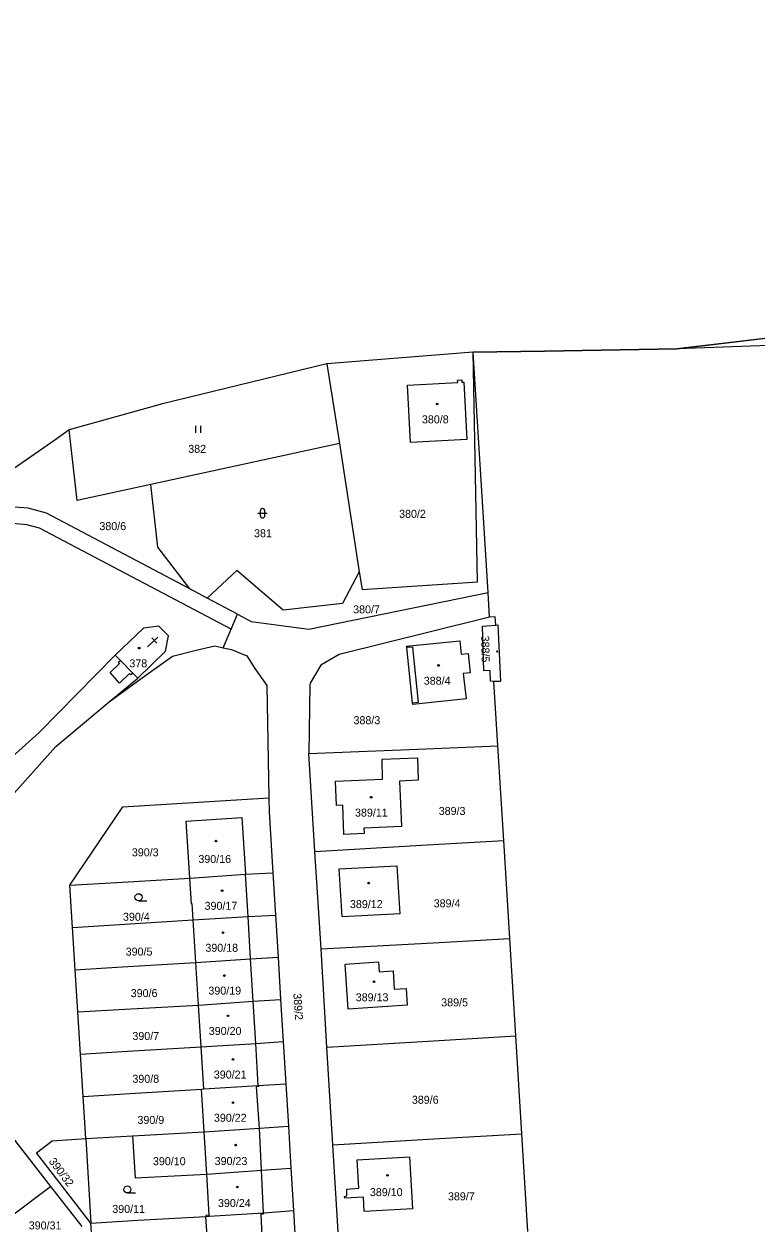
# Model space of a CAD drawing. Extents: x -757266 to -753360, y -1162585 to -1157740.
# Drawn here: x -754055.2 to -753899.7, y -1160683.4 to -1160428.4 of the extents above; entities that cross this region are included whole.
import ezdxf

# ---------------------------------------------------------------- set-up
doc = ezdxf.new("R2010")
doc.units = 0
for name, color, linetype in [('Hranice kat_území', 7, 'Continuous'), ('Hranice parcel', 7, 'Continuous'), ('Parcelní čísla', 7, 'Continuous'), ('Vnitřní kresba', 7, 'Continuous'), ('Značky budov', 7, 'Continuous'), ('Značky kultur', 7, 'Continuous')]:
    doc.layers.add(name, color=color, linetype=linetype)

msp = doc.modelspace()

# ---------------------------------------------------------------- linework, layer by layer
at = {"layer": 'Hranice kat_území'}
msp.add_lwpolyline([(-753858.85, -1160490.62), (-753916.49, -1160497.41), (-753944.59, -1160497.9), (-753959.8, -1160498.16), (-753990.85, -1160500.64), (-754025.82, -1160509.09), (-754045.65, -1160514.67), (-754048.7, -1160516.81), (-754058.16, -1160523.46), (-754140, -1160579.12), (-754153.45, -1160582.24), (-754153.36, -1160564.72), (-754153.2, -1160534.83), (-754153.13, -1160522.2), (-754155.03, -1160452.51), (-754156.24, -1160441.34), (-754159.03, -1160441.02), (-754163.79, -1160440.49), (-754229.36, -1160433.1), (-754241, -1160431.74), (-754249.72, -1160430.72), (-754269.59, -1160428.41)], dxfattribs=at)
at = {"layer": 'Hranice parcel'}
for p, q in [((-753916.49, -1160497.41), (-753858.85, -1160490.62)), ((-753959.8, -1160498.16), (-753990.85, -1160500.64)), ((-753959.8, -1160498.16), (-753944.59, -1160497.9)), ((-753956.61, -1160549.21), (-753959.8, -1160498.16)), ((-753944.59, -1160497.9), (-753916.49, -1160497.41)), ((-753990.85, -1160500.64), (-754025.82, -1160509.09)), ((-753990.85, -1160500.64), (-753988.21, -1160517.58)), ((-754025.82, -1160509.09), (-754045.65, -1160514.67)), ((-754048.7, -1160516.81), (-754058.16, -1160523.46)), ((-754045.65, -1160514.67), (-754048.7, -1160516.81)), ((-753988.21, -1160517.58), (-754028.28, -1160526.24)), ((-753988.21, -1160517.58), (-753983.98, -1160544.85)), ((-754016.29, -1160550.42), (-754020.01, -1160548.45)), ((-753956.28, -1160554.47), (-753956.61, -1160549.21)), ((-754009.84, -1160553.83), (-754016.29, -1160550.42)), ((-754011.2, -1160557.03), (-754009.84, -1160553.83)), ((-754012.93, -1160560.97), (-754011.2, -1160557.03)), ((-754037.11, -1160572.42), (-754031.06, -1160567.43)), ((-753954.52, -1160581.78), (-753955.4, -1160568.1)), ((-753993.44, -1160604.23), (-753994.73, -1160583.44)), ((-753953.28, -1160601.92), (-753954.52, -1160581.78)), ((-753951.99, -1160622.73), (-753953.28, -1160601.92)), ((-753992.1, -1160624.94), (-753993.44, -1160604.23)), ((-754008.18, -1160609.09), (-754002.33, -1160608.78)), ((-754002.33, -1160608.78), (-754001.79, -1160617.75)), ((-754044.92, -1160620.41), (-754045.48, -1160611.44)), ((-754020.02, -1160609.93), (-754008.18, -1160609.09)), ((-754018.7, -1160627.81), (-754019.27, -1160618.75)), ((-754001.79, -1160617.75), (-754001.24, -1160626.72)), ((-754044.36, -1160629.38), (-754044.92, -1160620.41)), ((-753950.71, -1160643.44), (-753951.99, -1160622.73)), ((-754001.24, -1160626.72), (-754000.7, -1160635.69)), ((-753990.87, -1160645.8), (-753992.1, -1160624.94)), ((-754043.8, -1160638.35), (-754044.36, -1160629.38)), ((-754018.13, -1160636.87), (-754018.7, -1160627.81)), ((-754017.57, -1160645.73), (-754018.13, -1160636.87)), ((-754000.7, -1160635.69), (-754000.15, -1160644.66)), ((-754043.24, -1160647.32), (-754043.8, -1160638.35)), ((-754000.15, -1160644.66), (-753999.6, -1160653.63)), ((-753949.43, -1160664.22), (-753950.71, -1160643.44)), ((-754017.01, -1160654.71), (-754017.57, -1160645.73)), ((-753989.58, -1160666.58), (-753990.87, -1160645.8)), ((-754042.68, -1160656.29), (-754043.24, -1160647.32)), ((-754017.5, -1160654.74), (-754017.01, -1160654.71)), ((-754016.97, -1160663.84), (-754017.5, -1160654.74)), ((-753999.6, -1160653.63), (-753999.06, -1160662.59)), ((-754042.12, -1160665.26), (-754042.68, -1160656.29)), ((-754061.47, -1160660.2), (-754049.61, -1160675.43)), ((-754042.12, -1160665.26), (-754032.15, -1160664.64)), ((-754032.15, -1160664.64), (-754016.97, -1160663.84)), ((-754016.4, -1160672.83), (-754016.97, -1160663.84)), ((-753999.06, -1160662.59), (-753998.51, -1160671.56)), ((-753948.14, -1160684.98), (-753949.43, -1160664.22)), ((-754042.12, -1160665.26), (-754041, -1160683.2)), ((-753988.3, -1160687.37), (-753989.58, -1160666.58)), ((-753998.51, -1160671.56), (-753997.97, -1160680.53)), ((-754057.6, -1160681.48), (-754049.61, -1160675.43)), ((-754049.61, -1160675.43), (-754042.98, -1160683.93)), ((-754016.56, -1160681.8), (-754015.86, -1160681.76)), ((-754015.98, -1160690.78), (-754016.56, -1160681.8)), ((-753997.97, -1160680.53), (-753997.42, -1160689.5)), ((-754040.44, -1160692.17), (-754041, -1160683.2))]:
    msp.add_line(p, q, dxfattribs=at)
for points in [[(-753834.87, -1160491.64), (-753867.5, -1160495.69), (-753916.49, -1160497.41)], [(-753983.98, -1160544.85), (-753983.4, -1160548.61), (-753958.87, -1160546.97), (-753959.8, -1160498.16)], [(-753961.76, -1160504.51), (-753961.14, -1160516.72), (-753973.11, -1160517.33), (-753973.74, -1160505.13), (-753963.06, -1160504.57), (-753963.08, -1160504.11), (-753962.18, -1160504.05), (-753962.16, -1160504.53), (-753961.76, -1160504.51)], [(-754028.28, -1160526.24), (-754043.97, -1160529.63), (-754045.65, -1160514.67)], [(-754020.01, -1160548.45), (-754026.81, -1160539.55), (-754028.28, -1160526.24)], [(-754020.01, -1160548.45), (-754050.46, -1160532.34), (-754054.33, -1160531.32), (-754058.16, -1160531.04), (-754061.97, -1160531.7), (-754065.72, -1160532.91), (-754140, -1160579.12)], [(-754011.2, -1160557.03), (-754051.93, -1160535.51), (-754054.67, -1160534.83), (-754057.59, -1160534.53), (-754061.45, -1160535.16), (-754065.1, -1160536.32), (-754076.83, -1160543.65), (-754076.28, -1160544.45)], [(-753983.98, -1160544.85), (-753987.56, -1160551.52), (-754000.17, -1160552.98), (-754009.98, -1160544.53), (-754016.29, -1160550.42)], [(-754009.84, -1160553.83), (-754006.96, -1160555.35), (-753999.55, -1160556.4), (-753994.69, -1160556.99), (-753956.61, -1160549.21)], [(-753956.28, -1160554.47), (-753958.32, -1160554.98), (-753988.28, -1160562.38), (-753992.16, -1160564.64), (-753994.44, -1160568.47), (-753994.49, -1160568.83), (-753994.73, -1160583.44)], [(-753954.97, -1160556.13), (-753955.08, -1160554.39), (-753956.28, -1160554.47)], [(-754031.06, -1160567.43), (-754025.15, -1160561.67), (-754024.52, -1160558.45), (-754026.55, -1160556.38), (-754029.86, -1160556.8), (-754035.83, -1160562.52)], [(-753955.4, -1160568.1), (-753956.12, -1160568.09), (-753956.2, -1160565.8), (-753957.5, -1160565.84), (-753957.81, -1160556.37), (-753954.97, -1160556.13)], [(-753954.97, -1160556.13), (-753954.52, -1160556.09), (-753954, -1160568.12), (-753955.4, -1160568.1)], [(-753961.3, -1160571.79), (-753972.62, -1160572.99), (-753972.66, -1160572.75), (-753973.91, -1160560.92), (-753973.94, -1160560.63), (-753962.62, -1160559.45), (-753962.31, -1160562.35), (-753960.87, -1160562.21), (-753960.41, -1160566.25), (-753961.87, -1160566.4), (-753961.3, -1160571.79)], [(-754035.83, -1160562.52), (-754052.03, -1160578.94), (-754092.27, -1160615.14)], [(-754037.11, -1160572.42), (-754030.62, -1160567.67), (-754023.68, -1160562.73), (-754018.63, -1160561.48), (-754014.7, -1160560.58), (-754012.93, -1160560.97)], [(-754031.06, -1160567.43), (-754032.15, -1160566.31), (-754032.56, -1160566.7), (-754032.82, -1160566.44), (-754034.93, -1160568.45), (-754036.95, -1160566.24), (-754034.91, -1160564.27), (-754035.15, -1160564.03), (-754034.75, -1160563.65), (-754035.83, -1160562.52)], [(-754012.93, -1160560.97), (-754011.16, -1160561.36), (-754007.89, -1160562.67), (-754006.17, -1160565.35), (-754003.66, -1160568.98), (-754003.18, -1160592.83)], [(-754088.13, -1160626.27), (-754048.44, -1160581.96), (-754037.11, -1160572.42)], [(-753994.73, -1160583.44), (-753969.87, -1160582.43), (-753954.52, -1160581.78)], [(-753988.8, -1160594.5), (-753989.02, -1160589.28), (-753979.02, -1160588.87), (-753979.14, -1160584.6), (-753971.6, -1160584.38), (-753971.47, -1160589.12), (-753975.45, -1160589.29), (-753975.03, -1160598.91), (-753983.03, -1160599.26), (-753982.97, -1160600.45), (-753987.26, -1160600.64), (-753987.45, -1160594.38), (-753988.8, -1160594.5)], [(-754045.48, -1160611.44), (-754034.25, -1160594.73), (-754003.18, -1160592.83)], [(-754003.18, -1160592.83), (-754003.12, -1160595.83), (-754002.33, -1160608.78)], [(-754020.02, -1160609.93), (-754020.78, -1160597.81), (-754008.93, -1160597), (-754008.18, -1160609.09)], [(-753993.44, -1160604.23), (-753969.59, -1160602.86), (-753953.28, -1160601.92)], [(-753988.25, -1160607.94), (-753976, -1160607.29), (-753975.39, -1160617.49), (-753987.59, -1160618.11), (-753988.25, -1160607.94)], [(-754045.48, -1160611.44), (-754035.51, -1160610.82), (-754020.02, -1160609.93)], [(-754019.27, -1160618.75), (-754019.48, -1160615.39), (-754019.67, -1160615.4), (-754020.02, -1160609.93)], [(-754044.92, -1160620.41), (-754034.95, -1160619.79), (-754019.27, -1160618.75)], [(-754019.27, -1160618.75), (-754007.63, -1160618.04), (-754001.79, -1160617.75)], [(-753992.1, -1160624.94), (-753968.3, -1160623.63), (-753951.99, -1160622.73)], [(-754018.7, -1160627.81), (-754007.09, -1160627.03), (-754001.24, -1160626.72)], [(-754044.36, -1160629.38), (-754034.39, -1160628.76), (-754018.7, -1160627.81)], [(-753979.79, -1160629.82), (-753976.81, -1160629.63), (-753976.57, -1160633.53), (-753974.05, -1160633.37), (-753973.82, -1160636.93), (-753986.38, -1160637.75), (-753986.99, -1160628.17), (-753979.92, -1160627.72), (-753979.79, -1160629.82)], [(-754043.8, -1160638.35), (-754033.83, -1160637.73), (-754018.13, -1160636.87)], [(-754018.13, -1160636.87), (-754006.53, -1160636.06), (-754000.7, -1160635.69)], [(-754017.57, -1160645.73), (-754005.99, -1160645.02), (-754000.15, -1160644.66)], [(-753990.87, -1160645.8), (-753967.01, -1160644.4), (-753950.71, -1160643.44)], [(-754043.24, -1160647.32), (-754033.27, -1160646.7), (-754017.57, -1160645.73)], [(-754042.68, -1160656.29), (-754032.71, -1160655.67), (-754017.5, -1160654.74)], [(-754017.01, -1160654.71), (-754005.44, -1160653.97), (-753999.6, -1160653.63)], [(-754032.15, -1160664.64), (-754031.59, -1160673.61), (-754016.4, -1160672.83)], [(-754016.97, -1160663.84), (-754005.18, -1160663.06), (-753999.06, -1160662.59)], [(-753989.58, -1160666.58), (-753965.73, -1160665.18), (-753949.43, -1160664.22)], [(-754041, -1160683.2), (-754052.61, -1160668.31), (-754049.26, -1160665.7), (-754042.12, -1160665.26)], [(-753973.29, -1160669.12), (-753972.65, -1160680.19), (-753982.91, -1160680.74), (-753983.07, -1160677.7), (-753987.08, -1160677.94), (-753987.11, -1160677.53), (-753986.6, -1160677.45), (-753986.66, -1160675.98), (-753984.11, -1160675.82), (-753984.45, -1160669.77), (-753973.29, -1160669.12)], [(-754016.4, -1160672.83), (-754004.74, -1160671.98), (-753998.51, -1160671.56)], [(-754015.86, -1160681.76), (-754015.87, -1160681.56), (-754016.4, -1160672.83)], [(-754041, -1160683.2), (-754031.03, -1160682.58), (-754016.56, -1160681.8)], [(-754015.86, -1160681.76), (-754004.34, -1160681.03), (-753997.97, -1160680.53)]]:
    msp.add_lwpolyline(points, dxfattribs=at)
at = {"layer": 'Vnitřní kresba'}
for p, q in [((-753972.69, -1160560.8), (-753973.91, -1160560.92)), ((-753972.69, -1160560.8), (-753971.44, -1160572.62)), ((-754034.75, -1160563.65), (-754032.15, -1160566.31)), ((-753971.44, -1160572.62), (-753972.66, -1160572.75)), ((-754007.63, -1160618.04), (-754008.18, -1160609.09)), ((-754007.09, -1160627.03), (-754007.63, -1160618.04)), ((-754006.53, -1160636.06), (-754007.09, -1160627.03)), ((-754005.99, -1160645.02), (-754006.53, -1160636.06)), ((-754005.44, -1160653.97), (-754005.99, -1160645.02)), ((-754005.43, -1160654.17), (-754005.83, -1160654.23)), ((-754005.18, -1160663.06), (-754005.83, -1160654.23)), ((-754005.44, -1160653.97), (-754005.43, -1160654.17)), ((-754004.74, -1160671.98), (-754005.18, -1160663.06)), ((-754004.34, -1160681.03), (-754004.74, -1160671.98)), ((-754015.87, -1160681.56), (-754016.57, -1160681.6)), ((-754016.57, -1160681.6), (-754016.56, -1160681.8)), ((-754004.83, -1160681.25), (-754004.33, -1160681.23)), ((-754004.4, -1160690), (-754004.83, -1160681.25)), ((-754004.34, -1160681.03), (-754004.33, -1160681.23))]:
    msp.add_line(p, q, dxfattribs=at)
at = {"layer": 'Značky budov'}
for p, q in [((-754026.796, -1160558.714), (-754028.99, -1160560.76)), ((-754028.04, -1160558.848), (-754027.016, -1160559.946))]:
    msp.add_line(p, q, dxfattribs=at)
for centre, radius in [((-753967.4168, -1160509.1592), 0.175), ((-754030.7568, -1160561.0392), 0.175), ((-753954.6746, -1160561.7494), 0.1173), ((-753967.1368, -1160564.7092), 0.175), ((-753981.4468, -1160592.7192), 0.175), ((-754014.4268, -1160602.0492), 0.175), ((-753981.9768, -1160610.9692), 0.175), ((-754013.1268, -1160612.5792), 0.175), ((-754012.9468, -1160621.4992), 0.175), ((-754012.6468, -1160630.6092), 0.175), ((-753980.8468, -1160631.9392), 0.175), ((-754011.8768, -1160639.1692), 0.175), ((-754010.8068, -1160648.4392), 0.175), ((-754010.8068, -1160657.6092), 0.175), ((-754010.2668, -1160666.6392), 0.175), ((-753977.9868, -1160673.0592), 0.175), ((-754009.9168, -1160675.5592), 0.175)]:
    msp.add_circle(centre, radius, dxfattribs=at)
at = {"layer": 'Značky kultur'}
for p, q in [((-754018.691, -1160515.27), (-754018.691, -1160513.77)), ((-754017.69, -1160515.27), (-754017.69, -1160513.77)), ((-754005.551, -1160532.381), (-754003.549, -1160532.381)), ((-754005.051, -1160531.881), (-754005.051, -1160532.882)), ((-754004.049, -1160532.882), (-754004.049, -1160531.881)), ((-754030.903, -1160614.72), (-754029.153, -1160614.72)), ((-754033.263, -1160676.81), (-754031.513, -1160676.81))]:
    msp.add_line(p, q, dxfattribs=at)
for centre in [(-754030.9029, -1160613.9698), (-754033.2629, -1160676.0598)]:
    msp.add_circle(centre, 0.75, dxfattribs=at)
for centre, start, end in [((-754004.55, -1160531.8809), 0, 180), ((-754004.55, -1160532.8809), 180, 359.987886)]:
    msp.add_arc(centre, 0.5, start, end, dxfattribs=at)

# ---------------------------------------------------------------- texts
at = {"layer": 'Parcelní čísla'}
for s, p in [('380/8', (-753970.67, -1160513.27)), ('382', (-754020.33, -1160519.54)), ('380/2', (-753975.52, -1160533.35)), ('380/6', (-754039.22, -1160535.96)), ('381', (-754006.35, -1160537.47)), ('380/7', (-753985.29, -1160553.65)), ('378', (-754032.85, -1160565.12)), ('388/4', (-753970.28, -1160568.81)), ('388/3', (-753985.21, -1160577.2)), ('389/11', (-753984.89, -1160596.84)), ('389/3', (-753967.1, -1160596.48)), ('390/3', (-754032.32, -1160605.27)), ('390/16', (-754018.18, -1160606.69)), ('390/17', (-754016.86, -1160616.64)), ('389/12', (-753985.967, -1160616.28)), ('389/4', (-753968.17, -1160616.11)), ('390/4', (-754034.2, -1160618.97)), ('390/18', (-754016.69, -1160625.56)), ('390/5', (-754033.63, -1160626.37)), ('390/6', (-754032.56, -1160635.2)), ('390/19', (-754016.05, -1160634.66)), ('389/13', (-753984.74, -1160636.08)), ('389/5', (-753966.57, -1160637.16)), ('390/20', (-754015.97, -1160643.23)), ('390/7', (-754032.2, -1160644.3)), ('390/8', (-754032.2, -1160653.4)), ('390/21', (-754014.9, -1160652.5)), ('389/6', (-753972.81, -1160657.86)), ('390/22', (-754014.88, -1160661.68)), ('390/9', (-754031.13, -1160662.14)), ('390/10', (-754027.84, -1160670.91)), ('390/23', (-754014.72, -1160670.88)), ('389/10', (-753981.73, -1160677.48)), ('389/7', (-753965.14, -1160678.38)), ('390/11', (-754036.48, -1160681.05)), ('390/24', (-754014.01, -1160679.8)), ('390/31', (-754054.23, -1160684.56))]:
    msp.add_text(s, height=1.7, dxfattribs=at).set_placement(p)
for s, rotation, p in [('388/5', 271, (-753958.077, -1160558.396)), ('389/2', 274, (-753998.007, -1160634.439)), ('390/32', 307, (-754050.058, -1160670.121))]:
    msp.add_text(s, height=1.7, rotation=rotation, dxfattribs=at).set_placement(p)

doc.saveas('drawing.dxf')
